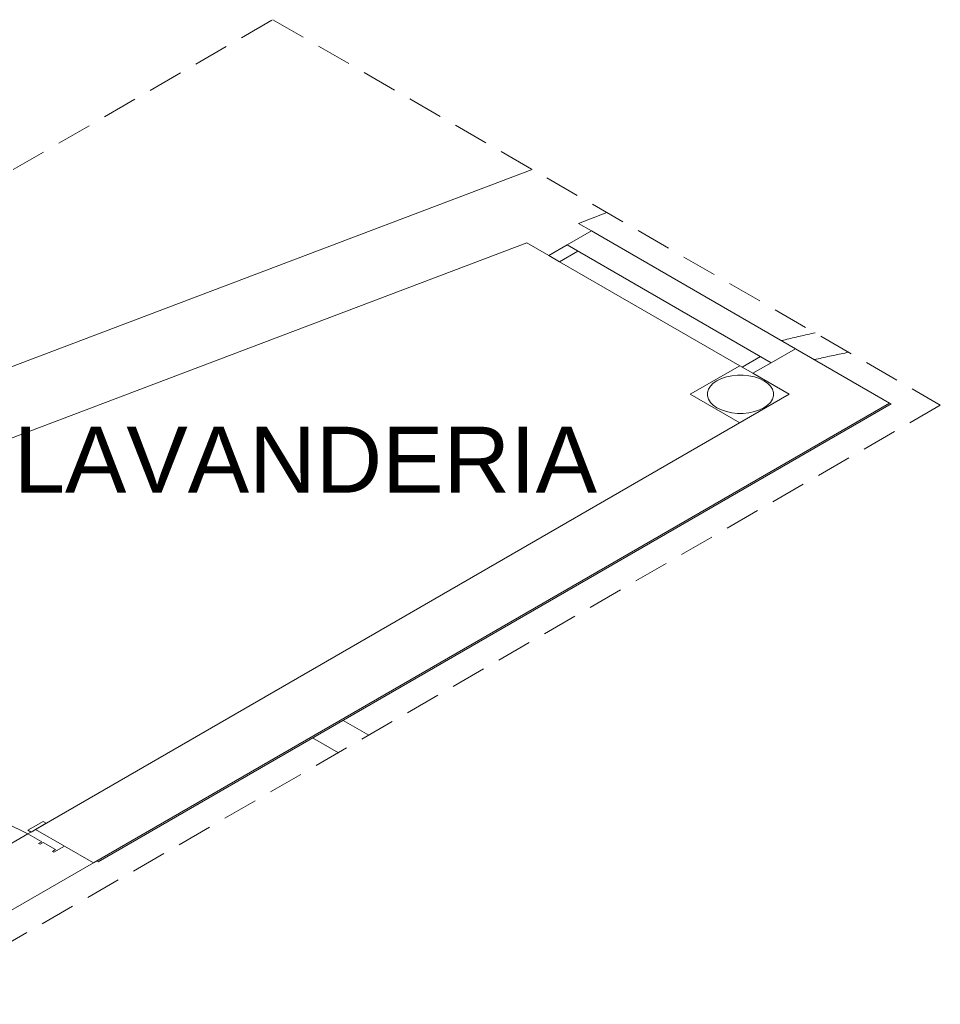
# Model space of a CAD drawing. Header units: millimetres. Extents: x 567 to 934, y -1 to 364.
# Tile 516 of 656: x 809.38 to 814.62, y 3.83 to 9.43. Entities that reach past the tile are written whole.
import ezdxf

# ---------------------------------------------------------------- set-up
doc = ezdxf.new("R2010")
doc.units = ezdxf.units.MM
doc.header["$MEASUREMENT"] = 0
doc.linetypes.add('JIS_02_2.0', pattern=[0.3, 0.2, -0.1])
doc.linetypes.add('NULL', pattern=[0])
doc.layers.add('ARQ FINA', color=8, linetype='Continuous')
doc.layers.add('DI-Área do detalhe', color=10, linetype='JIS_02_2.0', lineweight=0)
doc.styles.add('Arial', font='arial.ttf')

msp = doc.modelspace()

# ---------------------------------------------------------------- linework, layer by layer
at = {"layer": 'ARQ FINA', "lineweight": 5}
for p, q in [((812.2969, 8.5818), (804.5522, 5.6476)), ((812.2969, 8.5818), (804.5522, 5.6476)), ((812.5597, 8.2754), (812.7214, 8.3367)), ((812.6343, 8.2324), (812.5597, 8.2754)), ((812.6343, 8.2324), (812.4957, 8.1524)), ((813.7948, 7.5624), (812.6343, 8.2324)), ((805.2267, 5.4972), (812.2669, 8.1645)), ((812.2669, 8.1645), (812.3918, 8.0924)), ((812.3918, 8.0924), (812.4957, 8.1524)), ((812.4957, 8.1524), (813.6562, 7.4824)), ((812.4524, 8.0574), (812.3918, 8.0924)), ((812.5563, 8.1174), (812.4524, 8.0574)), ((813.4916, 7.4574), (812.4524, 8.0574)), ((813.6562, 7.4824), (813.7948, 7.5624)), ((814.3301, 7.2533), (813.7948, 7.5624)), ((813.4916, 7.4574), (813.5956, 7.5174)), ((813.1965, 7.3033), (813.4775, 7.4656)), ((813.4775, 7.4656), (813.1965, 7.3033)), ((813.1965, 7.3033), (813.4775, 7.4656)), ((813.5523, 7.4224), (813.4916, 7.4574)), ((813.6562, 7.4824), (813.5523, 7.4224)), ((813.5523, 7.4224), (813.7585, 7.3033)), ((813.7585, 7.3033), (809.4717, 4.8283)), ((813.4775, 7.1411), (813.1965, 7.3033)), ((813.1965, 7.3033), (813.4775, 7.1411)), ((813.4775, 7.1411), (813.1965, 7.3033)), ((809.8008, 4.6383), (814.3301, 7.2533)), ((809.8268, 4.6433), (814.3388, 7.2483)), ((814.3301, 7.2533), (814.3388, 7.2483)), ((811.3672, 5.3639), (811.2211, 5.4483)), ((811.0479, 5.3483), (811.194, 5.2639)), ((809.515, 4.8733), (809.4284, 4.8233)), ((809.5323, 4.8633), (809.515, 4.8733)), ((809.4717, 4.8283), (809.4284, 4.8033)), ((809.4284, 4.8233), (809.4457, 4.8133)), ((809.4457, 4.8133), (809.5323, 4.8633)), ((809.6362, 4.7333), (809.4717, 4.8283)), ((809.4717, 4.8283), (809.8008, 4.6383)), ((808.1986, 4.0933), (809.4284, 4.8033)), ((809.4284, 4.8033), (809.5063, 4.7583)), ((809.5063, 4.7583), (809.489, 4.7483)), ((809.489, 4.7483), (809.4977, 4.7433)), ((809.4977, 4.7433), (809.515, 4.7533)), ((809.515, 4.7533), (809.5843, 4.7133)), ((809.5843, 4.7133), (809.567, 4.7033)), ((809.5756, 4.6983), (809.6362, 4.7333)), ((809.567, 4.7033), (809.5756, 4.6983)), ((809.8008, 4.6383), (808.4151, 3.8383)), ((809.8268, 4.6433), (809.8181, 4.6483))]:
    msp.add_line(p, q, dxfattribs=at)
at = {"layer": 'ARQ FINA', "linetype": 'Continuous', "lineweight": 5}
msp.add_line((811.3672, 5.3639), (811.2211, 5.4483), dxfattribs=at)
at = {"layer": 'ARQ FINA', "lineweight": 5}
for points in [[(813.9061, 7.6527), (813.8954, 7.6504), (813.8847, 7.6481), (813.874, 7.6457), (813.8634, 7.6433), (813.8527, 7.6409), (813.8421, 7.6385), (813.8314, 7.6361), (813.8208, 7.6337), (813.8102, 7.6312), (813.7996, 7.6287), (813.789, 7.6262), (813.7784, 7.6237), (813.7679, 7.6212), (813.7573, 7.6186), (813.7468, 7.6161), (813.7363, 7.6135), (813.7258, 7.6109), (813.7153, 7.6083), (813.7153, 7.6083)], [(814.0976, 7.5422), (814.0867, 7.54), (814.0758, 7.5378), (814.0648, 7.5356), (814.0539, 7.5334), (814.043, 7.5311), (814.0322, 7.5288), (814.0213, 7.5266), (814.0104, 7.5242), (813.9996, 7.5219), (813.9887, 7.5196), (813.9779, 7.5172), (813.9671, 7.5148), (813.9563, 7.5125), (813.9455, 7.51), (813.9347, 7.5076), (813.924, 7.5052), (813.9132, 7.5027), (813.9025, 7.5002), (813.9025, 7.5002)], [(813.6148, 7.2263), (813.6359, 7.2409), (813.6523, 7.2573), (813.6636, 7.2751), (813.6693, 7.2938), (813.6693, 7.3128), (813.6636, 7.3315), (813.6523, 7.3493), (813.6359, 7.3658), (813.6148, 7.3803), (813.5896, 7.3925), (813.5611, 7.402), (813.5302, 7.4085), (813.4978, 7.4118), (813.4649, 7.4118), (813.4326, 7.4085), (813.4017, 7.402), (813.3732, 7.3925), (813.348, 7.3803)], [(813.348, 7.3803), (813.3269, 7.3658), (813.3104, 7.3493), (813.2992, 7.3315), (813.2935, 7.3128), (813.2935, 7.2938), (813.2992, 7.2751), (813.3104, 7.2573), (813.3269, 7.2409), (813.348, 7.2263), (813.3732, 7.2141), (813.4017, 7.2046), (813.4326, 7.1981), (813.4649, 7.1948), (813.4978, 7.1948), (813.5302, 7.1981), (813.5611, 7.2046), (813.5896, 7.2141), (813.6148, 7.2263)], [(809.4284, 4.8033), (809.1831, 4.9222), (808.9057, 5.0146), (808.6048, 5.0778), (808.2895, 5.1099), (807.9692, 5.1099), (807.6539, 5.0778), (807.3529, 5.0146), (807.0756, 4.9222), (806.8303, 4.8033)]]:
    msp.add_lwpolyline(points, dxfattribs=at)
at = {"layer": 'DI-Área do detalhe'}
msp.add_lwpolyline([(804.4075, 5.7311), (810.821, 9.4339), (814.6188, 7.2413), (808.2053, 3.5384), (804.4075, 5.7311)], dxfattribs=at)

# ---------------------------------------------------------------- texts
at = {"layer": 'ARQ FINA', "linetype": 'NULL', "lineweight": 5, "insert": (809.3474, 6.7438), "char_height": 0.375, "width": 6.639672, "attachment_point": 7, "line_spacing_factor": 0.6, "style": 'Arial'}
msp.add_mtext('LAVANDERIA', dxfattribs=at)

doc.saveas('drawing.dxf')
